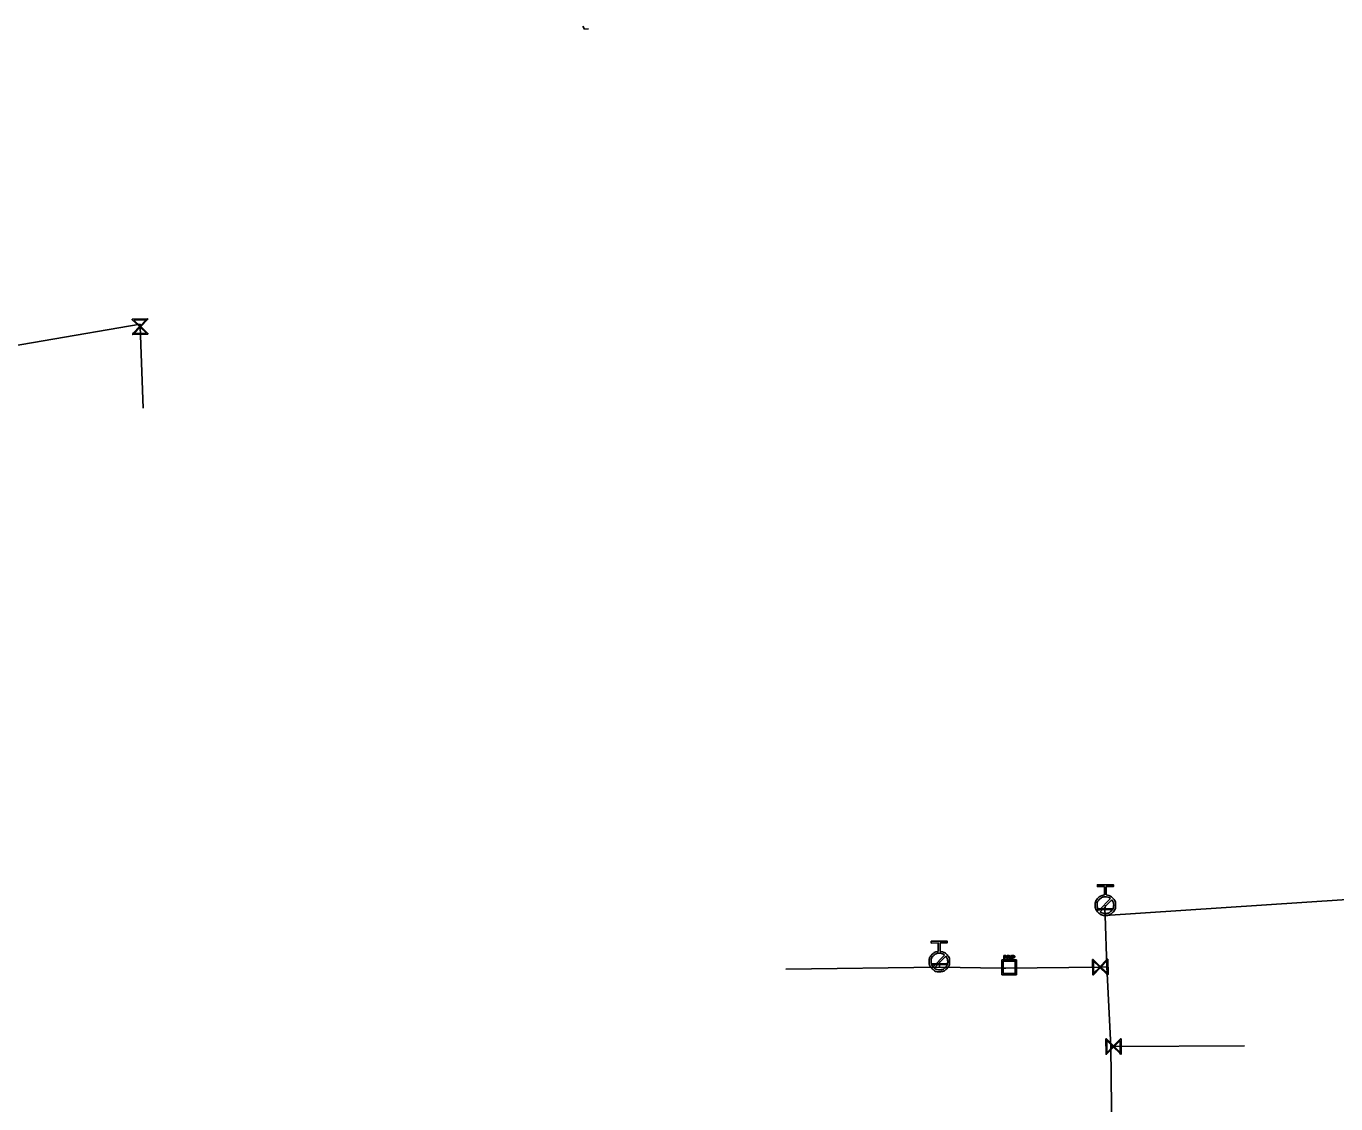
# Model space of a CAD drawing. Extents: x -643842 to -636370, y -1119190 to -1110210.
# Drawn here: x -641698.4 to -641570.1, y -1115378.3 to -1115272.8 of the extents above; entities that cross this region are included whole.
import ezdxf

# ---------------------------------------------------------------- set-up
doc = ezdxf.new("R2010")
doc.units = 0
for name, color, linetype in [('Default', 7, 'Continuous'), ('Level 16', 7, 'Continuous'), ('Level 18', 7, 'Continuous'), ('Level 21', 7, 'Continuous'), ('Level 23', 7, 'Continuous'), ('Level 33', 7, 'Continuous')]:
    doc.layers.add(name, color=color, linetype=linetype)

msp = doc.modelspace()

# ---------------------------------------------------------------- linework, layer by layer
at = {"layer": 'Default'}
for points in [[(-641592.54, -1115357.89), (-641592.18, -1115357.92), (-641591.92, -1115358.18), (-641591.63, -1115358.48), (-641591.63, -1115358.89), (-641591.63, -1115359.31), (-641591.92, -1115359.6), (-641592.22, -1115359.89), (-641592.63, -1115359.89), (-641593.04, -1115359.89), (-641593.34, -1115359.6), (-641593.63, -1115359.31), (-641593.63, -1115358.89), (-641593.63, -1115358.48), (-641593.34, -1115358.18), (-641593.08, -1115357.92), (-641592.72, -1115357.89)], [(-641592.12, -1115358.25), (-641592.34, -1115358.08), (-641592.63, -1115358.08), (-641592.97, -1115358.08), (-641593.21, -1115358.31), (-641593.44, -1115358.55), (-641593.44, -1115358.89), (-641593.44, -1115359.18), (-641593.27, -1115359.4)], [(-641593.14, -1115359.53), (-641592.92, -1115359.7), (-641592.63, -1115359.7), (-641592.3, -1115359.7), (-641592.06, -1115359.46), (-641591.82, -1115359.23), (-641591.82, -1115358.89), (-641591.82, -1115358.6), (-641591.99, -1115358.38)], [(-641608.82, -1115363.41), (-641608.46, -1115363.44), (-641608.19, -1115363.69), (-641607.9, -1115363.98), (-641607.89, -1115364.4), (-641607.89, -1115364.81), (-641608.18, -1115365.11), (-641608.47, -1115365.4), (-641608.88, -1115365.41), (-641609.29, -1115365.42), (-641609.59, -1115365.13), (-641609.89, -1115364.84), (-641609.89, -1115364.43), (-641609.9, -1115364.01), (-641609.61, -1115363.71), (-641609.36, -1115363.45), (-641609, -1115363.42)], [(-641608.39, -1115363.77), (-641608.61, -1115363.59), (-641608.91, -1115363.6), (-641609.24, -1115363.6), (-641609.48, -1115363.84), (-641609.71, -1115364.08), (-641609.71, -1115364.42), (-641609.7, -1115364.71), (-641609.52, -1115364.93)], [(-641609.39, -1115365.05), (-641609.17, -1115365.22), (-641608.88, -1115365.22), (-641608.55, -1115365.22), (-641608.31, -1115364.98), (-641608.08, -1115364.73), (-641608.08, -1115364.4), (-641608.09, -1115364.11), (-641608.26, -1115363.89)], [(-641602.44, -1115363.83), (-641602.4, -1115363.83), (-641602.38, -1115363.84), (-641602.36, -1115363.84), (-641602.34, -1115363.85), (-641602.32, -1115363.86), (-641602.31, -1115363.89), (-641602.3, -1115363.91), (-641602.3, -1115363.94), (-641602.3, -1115363.98), (-641602.33, -1115364.01), (-641602.36, -1115364.04), (-641602.43, -1115364.04)], [(-641602.43, -1115364), (-641602.39, -1115364), (-641602.37, -1115363.99), (-641602.35, -1115363.97), (-641602.35, -1115363.94), (-641602.35, -1115363.91), (-641602.36, -1115363.9), (-641602.37, -1115363.88), (-641602.39, -1115363.88), (-641602.4, -1115363.87), (-641602.43, -1115363.87)], [(-641602.04, -1115364.12), (-641602.06, -1115364.08), (-641602.08, -1115364.07), (-641602.09, -1115364.05), (-641602.1, -1115364.04), (-641602.11, -1115364.04), (-641602.12, -1115364.03), (-641602.13, -1115364.03), (-641602.15, -1115364.03)], [(-641602.1, -1115363.99), (-641602.07, -1115363.99), (-641602.05, -1115363.98), (-641602.03, -1115363.98), (-641602.03, -1115363.96), (-641602.02, -1115363.95), (-641602.02, -1115363.93), (-641602.02, -1115363.9), (-641602.03, -1115363.89), (-641602.05, -1115363.87), (-641602.09, -1115363.87)], [(-641602.09, -1115363.83), (-641602.05, -1115363.83), (-641602.02, -1115363.84), (-641602, -1115363.85), (-641601.98, -1115363.88), (-641601.97, -1115363.9), (-641601.97, -1115363.93), (-641601.97, -1115363.97), (-641601.99, -1115363.99), (-641602.02, -1115364.02), (-641602.07, -1115364.03), (-641602.05, -1115364.04), (-641602.04, -1115364.05), (-641602.02, -1115364.06), (-641602, -1115364.09)], [(-641601.64, -1115363.83), (-641601.6, -1115363.83), (-641601.58, -1115363.84), (-641601.56, -1115363.84), (-641601.54, -1115363.85), (-641601.52, -1115363.87), (-641601.51, -1115363.89), (-641601.5, -1115363.91), (-641601.5, -1115363.94), (-641601.5, -1115363.98), (-641601.53, -1115364.01), (-641601.56, -1115364.05), (-641601.63, -1115364.05)], [(-641601.63, -1115364), (-641601.59, -1115364), (-641601.57, -1115363.99), (-641601.55, -1115363.97), (-641601.55, -1115363.94), (-641601.55, -1115363.92), (-641601.56, -1115363.9), (-641601.57, -1115363.88), (-641601.59, -1115363.88), (-641601.6, -1115363.88), (-641601.63, -1115363.88)]]:
    msp.add_open_spline(points, degree=3, dxfattribs=at)
at = {"layer": 'Level 16'}
for points in [[(-641686.43, -1115302.95), (-641687.93, -1115302.99), (-641687.93, -1115302.92), (-641687.84, -1115302.83), (-641687.26, -1115302.22), (-641687.97, -1115301.56), (-641687.97, -1115301.49), (-641686.47, -1115301.45), (-641686.47, -1115301.52), (-641687.14, -1115302.22), (-641686.53, -1115302.8), (-641686.43, -1115302.88), (-641686.43, -1115302.95)], [(-641687.82, -1115301.58), (-641687.2, -1115302.16), (-641686.62, -1115301.55), (-641687.82, -1115301.58)], [(-641686.59, -1115302.86), (-641687.2, -1115302.28), (-641687.77, -1115302.89), (-641686.59, -1115302.86)], [(-641591.93, -1115359.3), (-641593.43, -1115359.35), (-641593.43, -1115359.26), (-641591.93, -1115359.21), (-641591.93, -1115359.3)], [(-641608.14, -1115364.7), (-641609.64, -1115364.72), (-641609.64, -1115364.62), (-641608.14, -1115364.6), (-641608.14, -1115364.7)], [(-641592.39, -1115364.19), (-641592.37, -1115365.69), (-641592.44, -1115365.69), (-641592.53, -1115365.6), (-641593.13, -1115365.01), (-641593.8, -1115365.71), (-641593.87, -1115365.71), (-641593.89, -1115364.21), (-641593.82, -1115364.21), (-641593.13, -1115364.89), (-641592.54, -1115364.28), (-641592.46, -1115364.19), (-641592.39, -1115364.19)], [(-641593.78, -1115365.55), (-641593.19, -1115364.95), (-641593.79, -1115364.36), (-641593.78, -1115365.55)], [(-641592.48, -1115364.35), (-641593.07, -1115364.95), (-641592.47, -1115365.53), (-641592.48, -1115364.35)], [(-641591.08, -1115371.98), (-641591.07, -1115373.48), (-641591.14, -1115373.48), (-641591.23, -1115373.39), (-641591.83, -1115372.8), (-641592.51, -1115373.49), (-641592.57, -1115373.49), (-641592.58, -1115371.99), (-641592.52, -1115371.99), (-641591.83, -1115372.68), (-641591.24, -1115372.08), (-641591.15, -1115371.98), (-641591.08, -1115371.98)], [(-641592.48, -1115373.34), (-641591.89, -1115372.74), (-641592.49, -1115372.15), (-641592.48, -1115373.34)], [(-641591.18, -1115372.14), (-641591.76, -1115372.74), (-641591.17, -1115373.33), (-641591.18, -1115372.14)]]:
    msp.add_lwpolyline(points, dxfattribs=at)
at = {"layer": 'Level 18'}
for points in [[(-641601.35, -1115364.25), (-641601.35, -1115365.71), (-641602.77, -1115365.71), (-641602.77, -1115364.25), (-641601.35, -1115364.25)], [(-641602.64, -1115364.38), (-641602.64, -1115365.58), (-641601.47, -1115365.58), (-641601.47, -1115364.38), (-641602.64, -1115364.38)], [(-641602.57, -1115364.19), (-641602.57, -1115363.83), (-641602.44, -1115363.83)], [(-641602.43, -1115364.04), (-641602.53, -1115364.04), (-641602.53, -1115364.19), (-641602.57, -1115364.19)], [(-641602.43, -1115363.87), (-641602.53, -1115363.87), (-641602.53, -1115364)], [(-641602.53, -1115364), (-641602.43, -1115364)], [(-641602.25, -1115364.19), (-641602.25, -1115363.83), (-641602.09, -1115363.83)], [(-641602.15, -1115364.03), (-641602.21, -1115364.03), (-641602.21, -1115364.19), (-641602.25, -1115364.19)], [(-641602.09, -1115363.87), (-641602.21, -1115363.87), (-641602.21, -1115363.99)], [(-641602.21, -1115363.99), (-641602.1, -1115363.99)], [(-641602, -1115364.09), (-641601.94, -1115364.19), (-641602, -1115364.19), (-641602.04, -1115364.12)], [(-641601.89, -1115364.19), (-641601.89, -1115363.83), (-641601.84, -1115363.83), (-641601.84, -1115364.19), (-641601.89, -1115364.19)], [(-641601.77, -1115364.19), (-641601.77, -1115363.83), (-641601.64, -1115363.83)], [(-641601.63, -1115364.05), (-641601.72, -1115364.05), (-641601.72, -1115364.19), (-641601.77, -1115364.19)], [(-641601.63, -1115363.88), (-641601.72, -1115363.88), (-641601.72, -1115364)], [(-641601.72, -1115364), (-641601.63, -1115364)]]:
    msp.add_lwpolyline(points, dxfattribs=at)
at = {"layer": 'Level 21'}
msp.add_lwpolyline([(-641591, -1115424.56), (-641591.81, -1115391.68), (-641591.97, -1115384.57), (-641592.1, -1115372.74), (-641592.5, -1115364.94), (-641592.66, -1115359.91), (-641546.21, -1115356.84), (-641545.52, -1115356.78)], dxfattribs=at)
at = {"layer": 'Level 23'}
for points in [[(-641643.82, -1115272.79), (-641643.65, -1115273.07), (-641643.27, -1115273.06)], [(-641720.84, -1115305.03), (-641706.22, -1115305.24), (-641687.21, -1115301.98), (-641687.2, -1115302.22), (-641686.9, -1115310.2)], [(-641592.63, -1115358.89), (-641592.68, -1115359.28), (-641592.66, -1115359.91)], [(-641623.94, -1115365.17), (-641608.89, -1115364.96), (-641602.83, -1115365.07), (-641602.37, -1115365.06)], [(-641608.89, -1115364.41), (-641608.89, -1115364.66), (-641608.89, -1115364.96)], [(-641602.37, -1115365.06), (-641593.13, -1115364.95), (-641592.5, -1115364.94)], [(-641592.1, -1115372.74), (-641591.83, -1115372.74), (-641579, -1115372.67)]]:
    msp.add_lwpolyline(points, dxfattribs=at)
at = {"layer": 'Level 33'}
for points in [[(-641592.72, -1115357.89), (-641592.72, -1115357.07), (-641593.41, -1115357.07), (-641593.41, -1115356.89), (-641591.85, -1115356.89), (-641591.85, -1115357.07), (-641592.54, -1115357.07), (-641592.54, -1115357.89)], [(-641593.27, -1115359.4), (-641592.12, -1115358.25)], [(-641591.99, -1115358.38), (-641593.14, -1115359.53)], [(-641609, -1115363.42), (-641609.01, -1115362.59), (-641609.7, -1115362.6), (-641609.7, -1115362.42), (-641608.14, -1115362.4), (-641608.14, -1115362.58), (-641608.83, -1115362.59), (-641608.82, -1115363.41)], [(-641609.52, -1115364.93), (-641608.39, -1115363.77)], [(-641608.26, -1115363.89), (-641609.39, -1115365.05)]]:
    msp.add_lwpolyline(points, dxfattribs=at)

doc.saveas('drawing.dxf')
